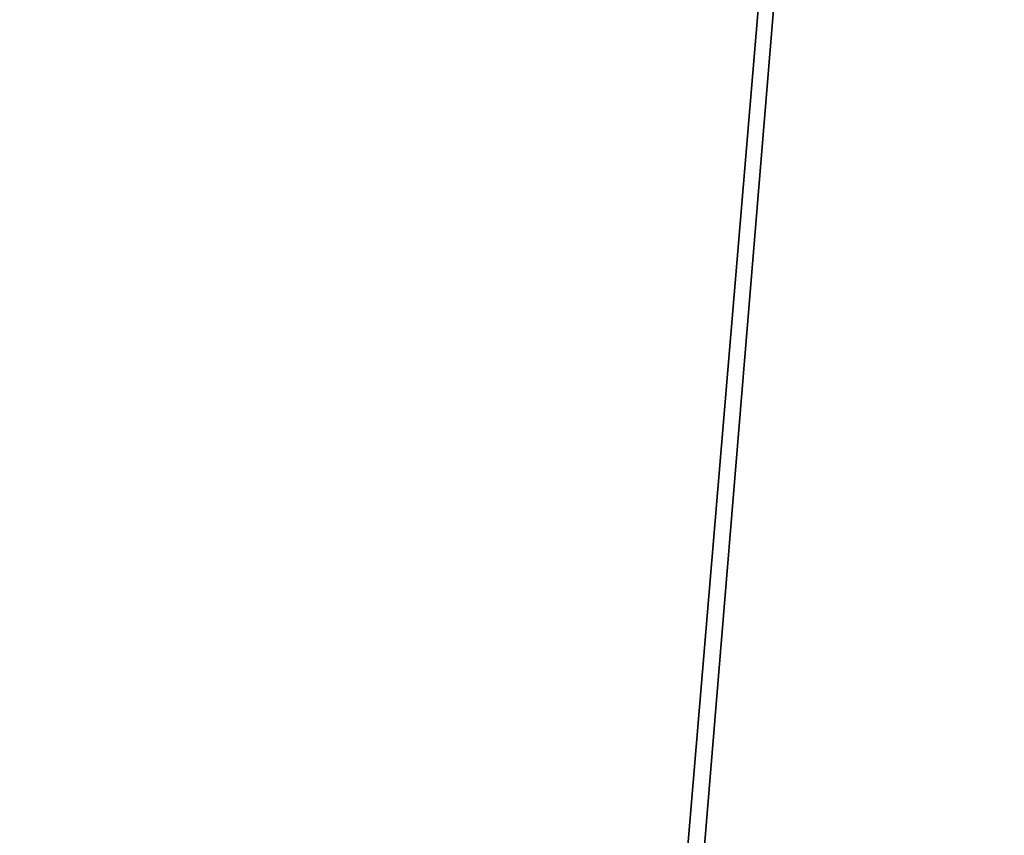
# Model space of a CAD drawing. Header units: millimetres. Extents: x -100 to 89, y -38 to 69.
# Tile 791 of 1056: x -65.775 to -65.62, y 1.473 to 1.601. Entities that reach past the tile are written whole.
import ezdxf

# ---------------------------------------------------------------- set-up
doc = ezdxf.new("R2010")
doc.units = ezdxf.units.MM
doc.header["$LTSCALE"] = 65.185185
for name, color, linetype in [('2218', 7, 'CONTINUOUS'), ('2425', 7, 'CONTINUOUS'), ('479', 7, 'CONTINUOUS'), ('493', 7, 'CONTINUOUS'), ('808', 7, 'CONTINUOUS'), ('815', 7, 'CONTINUOUS')]:
    doc.layers.add(name, color=color, linetype=linetype)

msp = doc.modelspace()

# ---------------------------------------------------------------- linework, layer by layer
at = {"layer": '2218', "color": 7, "linetype": 'CONTINUOUS'}
for points in [[(-63.85471, 0.69593, 339.36731), (-63.5903, 0.63449, 339.3028), (-67.81756, 2.075, 339.18295), (-63.85471, 0.69593, 339.36731)], [(-65.65585, 0.86087, 339.54838), (-63.85471, 0.69593, 339.36731), (-67.81756, 2.075, 339.18295), (-65.65585, 0.86087, 339.54838)], [(-63.5903, 0.63449, 339.3028), (-63.18245, 2.075, 339.18295), (-67.81756, 2.075, 339.18295), (-63.5903, 0.63449, 339.3028)], [(-67.53907, 0.59682, 339.26749), (-65.65585, 0.86087, 339.54838), (-67.81756, 2.075, 339.18295), (-67.53907, 0.59682, 339.26749)]]:
    msp.add_3dface(points, dxfattribs=at)
at = {"layer": '2425', "color": 7, "linetype": 'CONTINUOUS'}
for points in [[(-67.23104, 0.925, 324.7525), (-67.81755, 2.075, 324.91705), (-63.18244, 2.075, 324.91705), (-67.23104, 0.925, 324.7525)], [(-65.87804, 0.925, 324.55953), (-67.23104, 0.925, 324.7525), (-63.18244, 2.075, 324.91705), (-65.87804, 0.925, 324.55953)], [(-65.12196, 0.925, 324.55953), (-65.87804, 0.52115, 324.55953), (-63.18244, 2.075, 324.91705), (-65.12196, 0.925, 324.55953)], [(-65.87804, 0.52115, 324.55953), (-65.87804, 0.925, 324.55953), (-63.18244, 2.075, 324.91705), (-65.87804, 0.52115, 324.55953)]]:
    msp.add_3dface(points, dxfattribs=at)
at = {"layer": '479', "linetype": 'CONTINUOUS'}
for points in [[(-73.18838, 0.81631, 87.05), (-43.95769, 7.48831, 87.05), (-87.04231, 7.48831, 87.05), (-73.18838, 0.81631, 87.05)], [(-57.81162, 0.81631, 87.05), (-43.95769, 7.48831, 87.05), (-73.18838, 0.81631, 87.05), (-57.81162, 0.81631, 87.05)]]:
    msp.add_3dface(points, dxfattribs=at)
at = {"layer": '493', "linetype": 'CONTINUOUS'}
for points in [[(-57.81162, 0.81631, 80.05), (-73.18838, 0.81631, 80.05), (-72.7211, 2.86366, 80.05), (-57.81162, 0.81631, 80.05)], [(-58.2789, 2.86366, 80.05), (-57.81162, 0.81631, 80.05), (-72.7211, 2.86366, 80.05), (-58.2789, 2.86366, 80.05)]]:
    msp.add_3dface(points, dxfattribs=at)
at = {"layer": '808', "linetype": 'CONTINUOUS'}
for points in [[(-65.5, 4.5, 341.05), (-70.79007, 4.5, 339.33115), (-65.5, -11.3, 341.05), (-65.5, 4.5, 341.05)], [(-65.5, -11.3, 341.05), (-70.79007, 4.5, 339.33115), (-70.78906, -11.29967, 339.33189), (-65.5, -11.3, 341.05)], [(-70.79007, 4.5, 324.76885), (-65.5, 4.5, 323.05), (-70.78982, -11.29967, 324.76866), (-70.79007, 4.5, 324.76885)], [(-70.78982, -11.29967, 324.76866), (-65.5, 4.5, 323.05), (-65.5, -11.3, 323.05), (-70.78982, -11.29967, 324.76866)]]:
    msp.add_3dface(points, dxfattribs=at)
at = {"layer": '815', "linetype": 'CONTINUOUS'}
for points in [[(-65.5, 3.5, 324.3), (-70.05539, 3.5, 325.78016), (-65.5, -5.9725, 324.3), (-65.5, 3.5, 324.3)], [(-65.5, -5.9725, 324.3), (-70.05539, 3.5, 325.78016), (-67.66254, -5.92791, 324.60783), (-65.5, -5.9725, 324.3)], [(-70.05539, 3.5, 338.31984), (-65.5, 3.5, 339.8), (-69.85568, -5.56811, 338.46019), (-70.05539, 3.5, 338.31984)], [(-69.85568, -5.56811, 338.46019), (-65.5, 3.5, 339.8), (-67.89484, -5.52227, 339.4207), (-69.85568, -5.56811, 338.46019)], [(-67.89484, -5.52227, 339.4207), (-65.5, 3.5, 339.8), (-67.11723, -5.56359, 339.62938), (-67.89484, -5.52227, 339.4207)], [(-67.11723, -5.56359, 339.62938), (-65.5, 3.5, 339.8), (-66.27404, -5.73125, 339.76125), (-67.11723, -5.56359, 339.62938)], [(-65.5, 3.5, 339.8), (-66.27396, -5.87386, 339.76126), (-66.27404, -5.73125, 339.76125), (-65.5, 3.5, 339.8)], [(-66.27396, -5.87386, 339.76126), (-65.5, 3.5, 339.8), (-65.5, -6.4725, 339.8), (-66.27396, -5.87386, 339.76126)]]:
    msp.add_3dface(points, dxfattribs=at)

doc.saveas('drawing.dxf')
